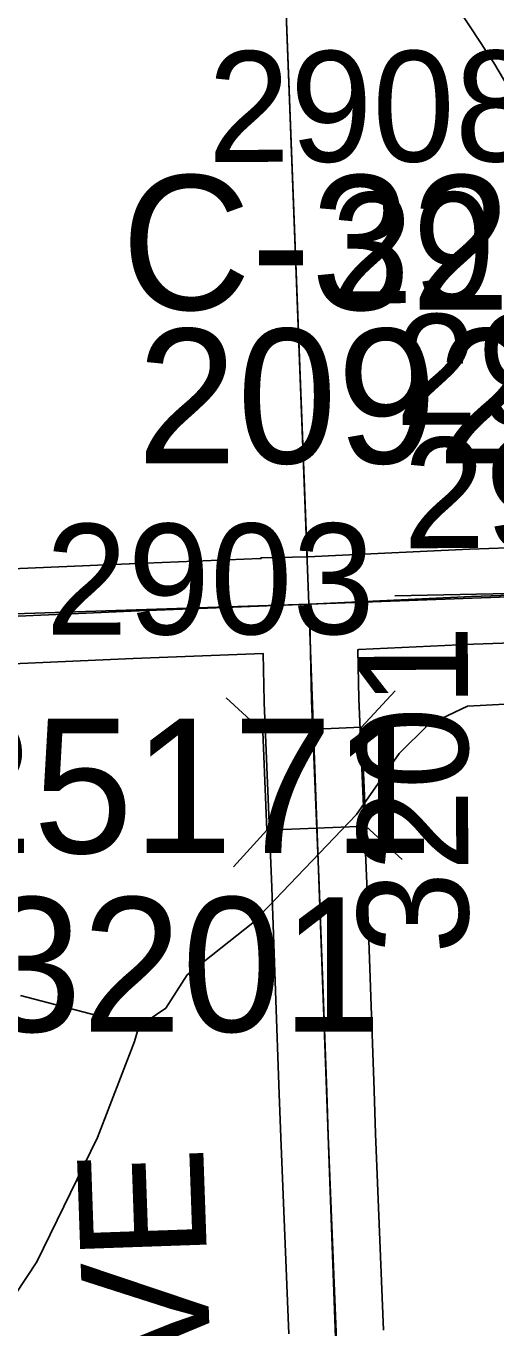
# Model space of a CAD drawing. Extents: x 128.7 to 185.5, y -21.4 to 12.6.
# Drawn here: x 146.785 to 147.083, y -0.77 to 0.053 of the extents above; entities that cross this region are included whole.
import ezdxf

# ---------------------------------------------------------------- set-up
doc = ezdxf.new("R2010")
doc.units = 0
for name, color, linetype in [('tdCoHydroRiver', 7, 'Continuous'), ('tdCoSecRdNmbr', 7, 'Continuous'), ('tdCoSecRdTxt', 7, 'Continuous'), ('tdCoSecRteBand', 7, 'Continuous'), ('tdCoSecRteCL', 7, 'Continuous'), ('tdCoSectLine', 7, 'Continuous'), ('tdCoSectLinePart', 7, 'Continuous'), ('tdCoStrucSec', 7, 'Continuous'), ('tdCoStrucSecCoName', 7, 'Continuous'), ('tdCoStrucSecFHWANum', 7, 'Continuous'), ('tdCoSurfGravel', 7, 'Continuous')]:
    doc.layers.add(name, color=color, linetype=linetype)

msp = doc.modelspace()

# ---------------------------------------------------------------- linework, layer by layer
at = {"layer": 'tdCoHydroRiver'}
for points in [[(146.7515, -0.78953), (146.7921, -0.72823), (146.83055, -0.64964), (146.8538, -0.58891), (146.85665, -0.57935), (146.87362, -0.56774), (146.88714, -0.54679), (146.92867, -0.51386), (146.99427, -0.44543), (147.0214, -0.40667), (147.03975, -0.38871), (147.06462, -0.37684), (147.21899, -0.36861), (147.25783, -0.34998), (147.29458, -0.31563), (147.35944, -0.27247), (147.40149, -0.25531), (147.45009, -0.24582), (147.52418, -0.24339), (147.54819, -0.25365), (147.63443, -0.33287), (147.69059, -0.36101)], [(146.78183, -0.55971), (146.85665, -0.57935)]]:
    msp.add_lwpolyline(points, dxfattribs=at)
at = {"layer": 'tdCoSecRdNmbr'}
msp.add_lwpolyline([(147.01862, -0.30699), (147.13244, -0.3048)], dxfattribs=at)
at = {"layer": 'tdCoSecRteBand'}
for points in [[(147.0982, 0.00119), (147.0812, 0.02997), (147.06666, 0.05212), (147.05639, 0.06778)], [(146.7269, -0.29212), (146.85057, -0.28671), (146.85063, -0.28671), (146.8507, -0.28671), (146.93342, -0.28347), (146.93395, -0.28345), (146.93394, -0.28292), (146.96366, -0.28229), (146.97661, -0.28178), (147.06576, -0.27759), (147.06594, -0.27758), (147.06611, -0.27758), (147.11411, -0.2759)], [(147.11753, -0.33582), (147.06839, -0.33754), (146.99571, -0.34095), (146.99572, -0.34108), (146.99519, -0.3411), (146.99586, -0.37224), (147.00078, -0.48907), (147.00078, -0.48917), (147.00078, -0.48926), (147.00547, -0.61996), (147.00645, -0.64727), (147.01138, -0.77151)], [(146.95143, -0.77389), (146.9465, -0.6496), (146.9465, -0.64954), (146.94649, -0.64949), (146.94551, -0.62212), (146.94551, -0.62211), (146.94551, -0.62211), (146.94082, -0.4915), (146.9359, -0.37446), (146.93588, -0.37415), (146.93588, -0.37384), (146.93523, -0.34344), (146.85312, -0.34666), (146.72914, -0.35208)]]:
    msp.add_lwpolyline(points, dxfattribs=at)
at = {"layer": 'tdCoSecRteCL'}
for points in [[(146.96457, -0.31227), (146.97789, -0.31175), (147.06716, -0.30756), (147.11649, -0.30583), (147.12559, -0.3047), (147.13462, -0.3031), (147.14355, -0.30105), (147.15237, -0.29853), (147.16105, -0.29557), (147.16956, -0.29216), (147.17789, -0.28832), (147.20903, -0.2728), (147.24648, -0.25302), (147.25929, -0.24633)], [(145.96277, -0.34509), (145.97618, -0.34455), (146.10096, -0.34134), (146.34535, -0.33469), (146.47038, -0.33099), (146.57691, -0.3268), (146.63314, -0.32384), (146.72783, -0.32211), (146.85188, -0.31668), (146.96457, -0.31227)], [(147.01156, -1.82952), (147.01125, -1.81954), (147.00829, -1.6881), (147.00607, -1.54359), (147.00385, -1.41708), (147.00128, -1.32417), (147.00015, -1.28342), (146.99522, -1.1362), (146.98979, -1.02054), (146.98609, -0.89107), (146.98141, -0.7727), (146.97647, -0.64841), (146.97549, -0.62104), (146.9708, -0.49033), (146.96587, -0.3732), (146.96457, -0.31227)]]:
    msp.add_lwpolyline(points, dxfattribs=at)
at = {"layer": 'tdCoSectLine'}
for points in [[(146.92559, 0.69303), (146.96419, -0.31227)], [(146.96419, -0.31227), (147.96345, -0.27562)], [(145.9624, -0.34509), (146.96419, -0.31227)], [(146.96419, -0.31227), (147.00064, -1.31515)]]:
    msp.add_lwpolyline(points, dxfattribs=at)
at = {"layer": 'tdCoSectLinePart'}
msp.add_lwpolyline([(146.94395, 0.21481), (146.96304, -0.28223)], dxfattribs=at)
at = {"layer": 'tdCoStrucSec'}
for p, q in [((146.99753, -0.39013), (147.01871, -0.36708)), ((146.93499, -0.39276), (146.91194, -0.37158)), ((147.00016, -0.45267), (147.02321, -0.47385)), ((146.93762, -0.4553), (146.91644, -0.47835))]:
    msp.add_line(p, q, dxfattribs=at)
msp.add_lwpolyline([(146.93762, -0.4553), (146.93499, -0.39276), (146.99753, -0.39013), (147.00016, -0.45267)], close=True, dxfattribs=at)
at = {"layer": 'tdCoSurfGravel'}
for points in [[(144.99296, -0.37661), (145.17187, -0.37112), (145.1858, -0.37069), (145.32661, -0.36724), (145.47408, -0.36329), (145.62821, -0.35737), (145.74659, -0.35294), (145.86594, -0.34899), (145.96277, -0.34509), (145.97618, -0.34455), (146.10096, -0.34134), (146.34535, -0.33469), (146.47038, -0.33099), (146.57691, -0.3268), (146.63314, -0.32384), (146.72783, -0.32211), (146.85188, -0.31668), (146.96457, -0.31227), (146.97789, -0.31175), (147.06716, -0.30756), (147.11649, -0.30583), (147.12559, -0.3047), (147.13462, -0.3031), (147.14355, -0.30105)], [(147.00128, -1.32417), (147.00015, -1.28342), (146.99522, -1.1362), (146.98979, -1.02054), (146.98609, -0.89107), (146.98141, -0.7727), (146.97647, -0.64841), (146.97549, -0.62104), (146.9708, -0.49033), (146.96587, -0.3732), (146.96457, -0.31227)]]:
    msp.add_lwpolyline(points, dxfattribs=at)

# ---------------------------------------------------------------- texts
at = {"layer": 'tdCoSecRdNmbr'}
for s, rotation, p in [('2908', 0.11168, (146.90036, -0.03262)), ('2910', 0.11173, (146.97818, -0.12202)), ('2912', 0.11175, (147.01891, -0.19891)), ('2914', 0.11176, (147.02381, -0.27693)), ('2903', 0.11161, (146.79768, -0.33159)), ('3201', 90.10987, (147.06513, -0.53349))]:
    msp.add_text(s, height=0.07, rotation=rotation, dxfattribs=at).set_placement(p)
at = {"layer": 'tdCoSecRdTxt'}
msp.add_text('230TH AVE', height=0.08, rotation=92, dxfattribs=at).set_placement((146.91701, -1.21934))
at = {"layer": 'tdCoStrucSecCoName'}
for s, p in [('C-3230', (146.84552, -0.12609)), ('C-3201', (146.63745, -0.58267))]:
    msp.add_text(s, height=0.085, dxfattribs=at).set_placement(p)
at = {"layer": 'tdCoStrucSecFHWANum'}
for s, p in [('20920', (146.85554, -0.22321)), ('125171', (146.66328, -0.46975))]:
    msp.add_text(s, height=0.085, dxfattribs=at).set_placement(p)

doc.saveas('drawing.dxf')
